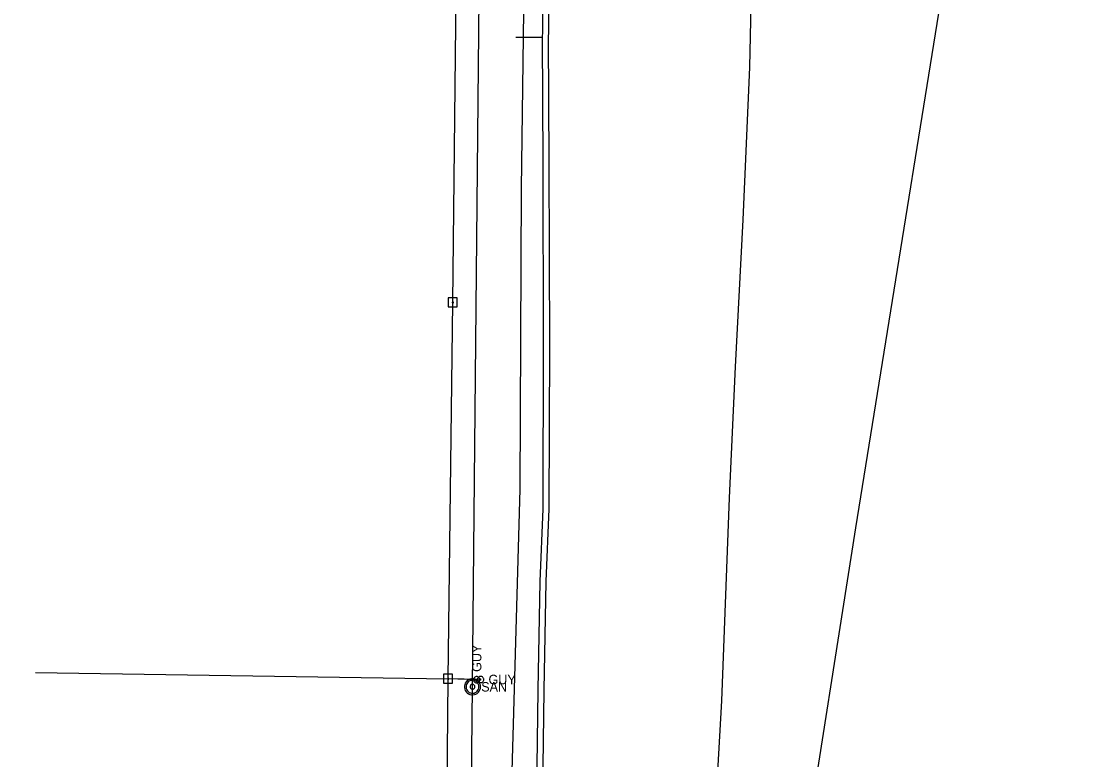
# Model space of a CAD drawing. Extents: x 600849 to 606371, y 330010 to 403088.
# Drawn here: x 601775.1 to 602214.6, y 356688.2 to 356989.7 of the extents above; entities that cross this region are included whole.
import ezdxf

# ---------------------------------------------------------------- set-up
doc = ezdxf.new("R2010")
doc.units = 0
for name, color, linetype in [('E_FTMS_Conduit', 7, 'Continuous'), ('E_UTL_EGuyWire', 7, 'Continuous'), ('E_UTL_EPowerPole', 7, 'Continuous'), ('E_UTL_FO_UG_QWEST', 7, 'Continuous'), ('E_UTL_G_UG', 7, 'Continuous'), ('E_UTL_Overhead', 7, 'Continuous'), ('E_UTL_SAN', 7, 'Continuous'), ('E_UTL_SAN_UG', 7, 'Continuous'), ('E_UTL_T_UG', 7, 'Continuous')]:
    doc.layers.add(name, color=color, linetype=linetype)

msp = doc.modelspace()

# ---------------------------------------------------------------- linework, layer by layer
at = {"layer": 'E_FTMS_Conduit'}
msp.add_lwpolyline([(601982.31, 355922.69), (602025.74, 356205), (602072.04, 356504.09), (602115.89, 356782.89), (602162.05, 357069.13), (602196.81, 357307.9), (602214.61, 357448.42)], dxfattribs=at)
at = {"layer": 'E_UTL_EGuyWire'}
for p in [(601961.04, 356720.81), (601962.65, 356720.91)]:
    msp.add_line(p, (601949.4, 356721.2), dxfattribs=at)
for points in [[(601961.04, 356722.09), (601960.79, 356722.07), (601960.56, 356722), (601960.34, 356721.89), (601960.15, 356721.74), (601959.99, 356721.55), (601959.87, 356721.34), (601959.79, 356721.11), (601959.75, 356720.87), (601959.77, 356720.62), (601959.82, 356720.39), (601959.92, 356720.16), (601960.07, 356719.97), (601960.24, 356719.8), (601960.45, 356719.67), (601960.67, 356719.58), (601960.91, 356719.53), (601961.16, 356719.53), (601961.4, 356719.58), (601961.62, 356719.67), (601961.83, 356719.8), (601962.01, 356719.97), (601962.15, 356720.16), (601962.25, 356720.39), (601962.31, 356720.62), (601962.32, 356720.87), (601962.28, 356721.11), (601962.2, 356721.34), (601962.08, 356721.55), (601961.92, 356721.74), (601961.73, 356721.89), (601961.51, 356722), (601961.28, 356722.07), (601961.04, 356722.09)], [(601961.04, 356720.97), (601961.01, 356720.96), (601960.98, 356720.96), (601960.95, 356720.94), (601960.93, 356720.92), (601960.91, 356720.9), (601960.89, 356720.87), (601960.88, 356720.84), (601960.88, 356720.81), (601960.88, 356720.78), (601960.88, 356720.75), (601960.9, 356720.73), (601960.91, 356720.7), (601960.94, 356720.68), (601960.96, 356720.66), (601960.99, 356720.65), (601961.02, 356720.65), (601961.05, 356720.65), (601961.08, 356720.65), (601961.11, 356720.66), (601961.14, 356720.68), (601961.16, 356720.7), (601961.18, 356720.73), (601961.19, 356720.75), (601961.19, 356720.78), (601961.2, 356720.81), (601961.19, 356720.84), (601961.18, 356720.87), (601961.17, 356720.9), (601961.15, 356720.92), (601961.12, 356720.94), (601961.1, 356720.96), (601961.07, 356720.96), (601961.04, 356720.97)], [(601963.93, 356720.91), (601963.91, 356721.15), (601963.84, 356721.38), (601963.73, 356721.6), (601963.57, 356721.79), (601963.39, 356721.95), (601963.18, 356722.07), (601962.95, 356722.15), (601962.71, 356722.19), (601962.46, 356722.18), (601962.23, 356722.12), (601962, 356722.02), (601961.81, 356721.88), (601961.64, 356721.7), (601961.51, 356721.49), (601961.41, 356721.27), (601961.37, 356721.03), (601961.37, 356720.78), (601961.41, 356720.54), (601961.51, 356720.32), (601961.64, 356720.11), (601961.81, 356719.94), (601962, 356719.8), (601962.23, 356719.69), (601962.46, 356719.64), (601962.71, 356719.62), (601962.95, 356719.66), (601963.18, 356719.74), (601963.39, 356719.86), (601963.57, 356720.02), (601963.73, 356720.21), (601963.84, 356720.43), (601963.91, 356720.66), (601963.93, 356720.91)], [(601962.81, 356720.91), (601962.8, 356720.94), (601962.79, 356720.97), (601962.78, 356720.99), (601962.76, 356721.02), (601962.74, 356721.04), (601962.71, 356721.05), (601962.68, 356721.06), (601962.65, 356721.07), (601962.62, 356721.07), (601962.59, 356721.06), (601962.57, 356721.05), (601962.54, 356721.03), (601962.52, 356721.01), (601962.5, 356720.98), (601962.49, 356720.95), (601962.49, 356720.92), (601962.49, 356720.89), (601962.49, 356720.86), (601962.5, 356720.83), (601962.52, 356720.81), (601962.54, 356720.79), (601962.57, 356720.77), (601962.59, 356720.75), (601962.62, 356720.75), (601962.65, 356720.75), (601962.68, 356720.75), (601962.71, 356720.76), (601962.74, 356720.78), (601962.76, 356720.8), (601962.78, 356720.82), (601962.79, 356720.85), (601962.8, 356720.88), (601962.81, 356720.91)]]:
    msp.add_lwpolyline(points, dxfattribs=at)
at = {"layer": 'E_UTL_EPowerPole'}
for points in [[(601953.12, 356876.77), (601949.43, 356876.77)], [(601949.43, 356876.77), (601949.43, 356873.08)], [(601951.27, 356876.77), (601951.27, 356879.68)], [(601953.12, 356873.08), (601953.12, 356876.77)], [(601949.43, 356873.08), (601953.12, 356873.08)], [(601951.54, 356874.93), (601951.54, 356874.97), (601951.53, 356875.01), (601951.51, 356875.06), (601951.48, 356875.09), (601951.44, 356875.12), (601951.41, 356875.14), (601951.36, 356875.16), (601951.32, 356875.16), (601951.27, 356875.16), (601951.23, 356875.15), (601951.19, 356875.13), (601951.15, 356875.11), (601951.12, 356875.07), (601951.09, 356875.04), (601951.08, 356874.99), (601951.07, 356874.95), (601951.07, 356874.9), (601951.08, 356874.86), (601951.09, 356874.82), (601951.12, 356874.78), (601951.15, 356874.75), (601951.19, 356874.72), (601951.23, 356874.7), (601951.27, 356874.69), (601951.32, 356874.69), (601951.36, 356874.69), (601951.41, 356874.71), (601951.44, 356874.73), (601951.48, 356874.76), (601951.51, 356874.8), (601951.53, 356874.84), (601951.54, 356874.88), (601951.54, 356874.93)], [(601951.21, 356723.04), (601947.52, 356723.04)], [(601947.52, 356723.04), (601947.52, 356719.35)], [(601949.36, 356723.04), (601949.36, 356725.95)], [(601951.21, 356719.35), (601951.21, 356723.04)], [(601947.52, 356719.35), (601951.21, 356719.35)], [(601949.63, 356721.2), (601949.63, 356721.24), (601949.62, 356721.29), (601949.6, 356721.33), (601949.57, 356721.36), (601949.53, 356721.39), (601949.5, 356721.41), (601949.45, 356721.43), (601949.41, 356721.43), (601949.36, 356721.43), (601949.32, 356721.42), (601949.28, 356721.4), (601949.24, 356721.38), (601949.21, 356721.34), (601949.18, 356721.31), (601949.17, 356721.26), (601949.16, 356721.22), (601949.16, 356721.17), (601949.17, 356721.13), (601949.18, 356721.09), (601949.21, 356721.05), (601949.24, 356721.02), (601949.28, 356720.99), (601949.32, 356720.97), (601949.36, 356720.96), (601949.41, 356720.96), (601949.45, 356720.96), (601949.5, 356720.98), (601949.53, 356721), (601949.57, 356721.03), (601949.6, 356721.07), (601949.62, 356721.11), (601949.63, 356721.15), (601949.63, 356721.2)]]:
    msp.add_lwpolyline(points, dxfattribs=at)
at = {"layer": 'E_UTL_FO_UG_QWEST'}
msp.add_lwpolyline([(602058.29, 356661.71), (602061.14, 356712.21), (602064.28, 356795.18), (602066.71, 356848.6), (602069.83, 356908.6), (602072.59, 356970.99), (602073.77, 357028.14), (602076.77, 357086.12), (602081.45, 357183.26), (602095.92, 357221.3), (602114.46, 357253.85), (602128.54, 357281.91), (602147.39, 357320.81), (602171.7, 357367.46), (602184.21, 357404.63)], dxfattribs=at)
at = {"layer": 'E_UTL_G_UG'}
for points in [[(601985.44, 356664.8), (601986.17, 356716.64), (601986.92, 356760.99), (601988.14, 356790.65), (601988.35, 356856.87), (601988.16, 356932.12), (601987.85, 356983.19), (601988.01, 356985.57), (601988.28, 357017.66), (601989.8, 357066.66), (601989.81, 357066.75), (601990.13, 357111.97), (601991.32, 357211.42), (601991.32, 357297.44)], [(601889.56, 356059.22), (601940.72, 356331.55), (601950.67, 356396.26), (601952.22, 356402.97), (601955.47, 356427.77), (601958.53, 356439.7), (601968.64, 356468.31), (601975.69, 356493.38), (601983.67, 356527.58), (601985.35, 356570.92), (601985.53, 356608.34), (601987.94, 356664.73), (601988.66, 356716.6), (601989.42, 356760.92), (601990.64, 356790.59), (601990.85, 356856.87), (601990.66, 356932.13), (601990.35, 356983.12), (601990.5, 356985.48), (601990.78, 357017.61)], [(601987.85, 356983.19), (601976.97, 356983.1)]]:
    msp.add_lwpolyline(points, dxfattribs=at)
at = {"layer": 'E_UTL_Overhead'}
msp.add_line((601780.76, 356723.8), (601949.4, 356721.2), dxfattribs=at)
msp.add_lwpolyline([(601775.11, 355493.17), (601794.88, 355632.14), (601813.19, 355774.43), (601846.41, 355956.03), (601876.1, 356114.7), (601902.03, 356254.58), (601928.02, 356393.42), (601947.92, 356557.45), (601949.4, 356721.2), (601951.31, 356874.93), (601952.99, 357026.21), (601955.32, 357157.12), (601956.05, 357297.31), (601956.02, 357419.23)], dxfattribs=at)
at = {"layer": 'E_UTL_SAN'}
for points in [[(601962.62, 356717.95), (601962.56, 356718.57), (601962.38, 356719.17), (601962.09, 356719.73), (601961.71, 356720.22), (601961.23, 356720.64), (601960.69, 356720.95), (601960.1, 356721.15), (601959.47, 356721.24), (601958.85, 356721.21), (601958.24, 356721.07), (601957.67, 356720.81), (601957.16, 356720.44), (601956.72, 356719.99), (601956.38, 356719.46), (601956.15, 356718.88), (601956.03, 356718.26), (601956.03, 356717.63), (601956.15, 356717.02), (601956.38, 356716.44), (601956.72, 356715.91), (601957.16, 356715.45), (601957.67, 356715.09), (601958.24, 356714.83), (601958.85, 356714.68), (601959.47, 356714.65), (601960.1, 356714.74), (601960.69, 356714.95), (601961.23, 356715.26), (601961.71, 356715.67), (601962.09, 356716.16), (601962.38, 356716.72), (601962.56, 356717.32), (601962.62, 356717.95)], [(601961.96, 356717.95), (601961.91, 356718.45), (601961.77, 356718.93), (601961.54, 356719.38), (601961.23, 356719.77), (601960.85, 356720.1), (601960.41, 356720.35), (601959.94, 356720.51), (601959.44, 356720.58), (601958.94, 356720.56), (601958.45, 356720.44), (601958, 356720.23), (601957.59, 356719.94), (601957.24, 356719.58), (601956.97, 356719.16), (601956.78, 356718.69), (601956.69, 356718.2), (601956.69, 356717.7), (601956.78, 356717.2), (601956.97, 356716.74), (601957.24, 356716.32), (601957.59, 356715.95), (601958, 356715.66), (601958.45, 356715.45), (601958.94, 356715.33), (601959.44, 356715.31), (601959.94, 356715.38), (601960.41, 356715.55), (601960.85, 356715.8), (601961.23, 356716.13), (601961.54, 356716.52), (601961.77, 356716.97), (601961.91, 356717.45), (601961.96, 356717.95)], [(601960.31, 356717.95), (601960.29, 356718.14), (601960.24, 356718.32), (601960.15, 356718.48), (601960.03, 356718.63), (601959.89, 356718.75), (601959.73, 356718.85), (601959.55, 356718.91), (601959.36, 356718.94), (601959.18, 356718.93), (601958.99, 356718.88), (601958.82, 356718.81), (601958.67, 356718.7), (601958.54, 356718.56), (601958.44, 356718.4), (601958.37, 356718.23), (601958.33, 356718.04), (601958.33, 356717.85), (601958.37, 356717.67), (601958.44, 356717.49), (601958.54, 356717.34), (601958.67, 356717.2), (601958.82, 356717.09), (601958.99, 356717.01), (601959.18, 356716.97), (601959.36, 356716.96), (601959.55, 356716.99), (601959.73, 356717.05), (601959.89, 356717.14), (601960.03, 356717.26), (601960.15, 356717.41), (601960.24, 356717.58), (601960.29, 356717.76), (601960.31, 356717.95)]]:
    msp.add_lwpolyline(points, dxfattribs=at)
at = {"layer": 'E_UTL_SAN_UG'}
for p, q in [((601959.32, 356717.95), (601962.15, 357017.15)), ((601956.45, 356417.78), (601959.32, 356717.95))]:
    msp.add_line(p, q, dxfattribs=at)
at = {"layer": 'E_UTL_T_UG'}
msp.add_lwpolyline([(601858.24, 355964.25), (601877.3, 356057.56), (601899.52, 356178.33), (601929.77, 356333.82), (601938.25, 356367.13), (601952.25, 356440.33), (601965.82, 356525.1), (601974.27, 356640.33), (601978.84, 356798.65), (601979.4, 356921.27), (601981.27, 357066.58), (601982.24, 357217.34), (601985.65, 357358.94), (601986.41, 357428.06)], dxfattribs=at)

# ---------------------------------------------------------------- texts
at = {"layer": 'E_UTL_EGuyWire'}
msp.add_text('GUY', height=3.85, rotation=90, dxfattribs=at).set_placement((601962.96, 356724.01))
msp.add_text('GUY', height=3.85, dxfattribs=at).set_placement((601965.85, 356718.98))
at = {"layer": 'E_UTL_SAN'}
msp.add_text('SAN', height=3.849, dxfattribs=at).set_placement((601962.88, 356716))

doc.saveas('drawing.dxf')
